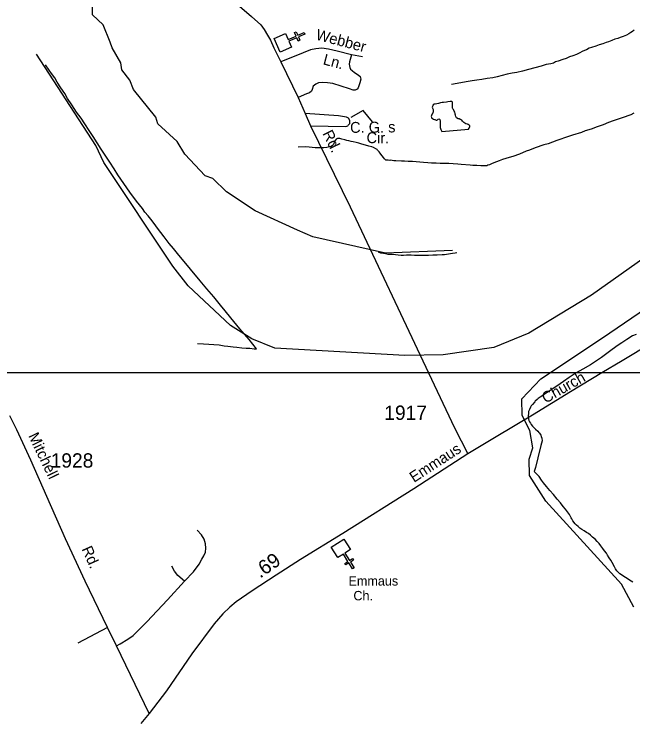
# Model space of a CAD drawing. Extents: x 2206922 to 2357709, y 510027 to 673830.
# Drawn here: x 2302239 to 2307632, y 564008 to 570183 of the extents above; entities that cross this region are included whole.
import ezdxf

# ---------------------------------------------------------------- set-up
doc = ezdxf.new("R2010")
doc.units = 0
for name, color, linetype in [('Exist Cultural Church CELL', 7, 'Continuous'), ('Exist Cultural Church with Cemetery Label', 7, 'Continuous'), ('Exist Hydrographic Misc Water Feature', 7, 'Continuous'), ('Exist Road Non-System Type 51', 7, 'Continuous'), ('Exist Road Non-System Type 51 Label', 7, 'Continuous'), ('Exist Road Secondary Mileage Hundredths English Label', 7, 'Continuous'), ('Exist Road Secondary Type 51 Attributed', 7, 'Continuous'), ('Exist Road Secondary Type 51 Label', 7, 'Continuous'), ('Exist Road Secondary Type 51 Number Label', 7, 'Continuous'), ('Map Preparation Inset Cut Line', 7, 'Continuous')]:
    doc.layers.add(name, color=color, linetype=linetype)

msp = doc.modelspace()

# ---------------------------------------------------------------- linework, layer by layer
at = {"layer": 'Exist Cultural Church CELL'}
for points in [[(2304603.9, 570014.8), (2304626.8, 569962.6), (2304696.6, 569993.1), (2304683.8, 570022.4), (2304698.4, 570028.8), (2304711.2, 569999.5), (2304766.3, 570023.6), (2304772.7, 570008.9), (2304717.6, 569984.8), (2304730.4, 569955.5), (2304715.8, 569949.1), (2304703, 569978.4), (2304633.2, 569947.9), (2304656.2, 569895.1), (2304558.6, 569852.5), (2304506.3, 569972.2)], [(2305170.6, 565517.6), (2305122.2, 565487.4), (2305162.4, 565422.7), (2305189.6, 565439.6), (2305198, 565426), (2305170.8, 565409.2), (2305202.5, 565358.1), (2305188.9, 565349.6), (2305157.2, 565400.7), (2305130, 565383.8), (2305121.6, 565397.4), (2305148.8, 565414.3), (2305108.6, 565479), (2305059.6, 565448.7), (2305003.4, 565539.1), (2305114.4, 565608)]]:
    msp.add_lwpolyline(points, close=True, dxfattribs=at)
at = {"layer": 'Exist Hydrographic Misc Water Feature'}
for points in [[(2306060.2, 568122.8), (2305477.1, 568099.3), (2304843, 568244.3), (2304709.1, 568301.2), (2304341.1, 568470.1), (2304089.1, 568633.9), (2303971.2, 568750.6), (2303904.1, 568774.1), (2303727.1, 568963.9), (2303659.1, 569072.7), (2303491.1, 569226.7), (2303474.1, 569285.1), (2303280.1, 569526.6), (2303246.1, 569607.3), (2303178, 569699.7), (2303169.2, 569758.4), (2303093.1, 569889.9), (2303076.1, 569938.4), (2303015, 570090.2), (2302923.1, 570178.3), (2302922.1, 570270.2)], [(2307643.4, 570043.9), (2307629.5, 570031.8), (2307615.3, 570023.8), (2307597.7, 570011.9), (2307577.8, 569999.5), (2307548.1, 569989.4), (2307522, 569978.7), (2307500.1, 569972.6), (2307476.3, 569964.5), (2307450.3, 569954.2), (2307420.1, 569943.8), (2307400.4, 569935.8), (2307370.7, 569925.2), (2307338.9, 569915), (2307309, 569904.5), (2307273.1, 569892.5), (2307251.2, 569886), (2307229.6, 569873.9), (2307209.5, 569865.5), (2307191.5, 569857.3), (2307169.6, 569845.2), (2307139.8, 569833), (2307109.7, 569820.5), (2307079.9, 569810.4), (2307050.4, 569797.9), (2307022.1, 569789.6), (2306982.3, 569775.3), (2306959, 569767), (2306940.7, 569756.8), (2306917.1, 569750.6), (2306876.9, 569744.1), (2306833.3, 569729.6), (2306779.3, 569715), (2306723.4, 569700.3), (2306669.4, 569688.1), (2306621.9, 569675.4), (2306580, 569668.7), (2306536.2, 569660.4), (2306494.1, 569648), (2306448.6, 569637.5), (2306410.7, 569628.9), (2306362.5, 569622.8), (2306314.7, 569614.2), (2306272.7, 569607.6), (2306232.9, 569603.4)], [(2308298.2, 568380.5), (2308090.2, 568286.9), (2307859.1, 568149.5), (2307272.1, 567735.3), (2306726.2, 567404.8), (2306419.1, 567277.6), (2305978.2, 567213.8), (2305645.2, 567210.2), (2304512.1, 567272.7), (2304311.1, 567353.2), (2304126.2, 567470.5), (2303756.1, 567816.5), (2303621.1, 567988.2), (2303020.1, 568889.4), (2302952, 569037.6), (2302435.1, 569833.7)], [(2304350.9, 567266.3), (2304288.2, 567349.5), (2304205.1, 567442.7), (2304128, 567535.9), (2304077.6, 567599), (2304037.2, 567648.9), (2303980.4, 567719.9), (2303919.9, 567789.4), (2303860.8, 567858.7), (2303775.9, 567961.6), (2303721.2, 568029), (2303674.9, 568084.6), (2303627.9, 568140), (2303591.8, 568185.5), (2303546.9, 568243), (2303488.1, 568318.4), (2303459.8, 568359.9), (2303431.3, 568395.9), (2303407.3, 568425.4), (2303378.3, 568459.3), (2303356.6, 568489), (2303330.4, 568522.5), (2303305.4, 568554.3), (2303248.6, 568631.8), (2303193.8, 568708.9), (2303141.5, 568784.6), (2303111, 568836.2), (2303074.3, 568893.6), (2303039.4, 568945.1), (2302997.4, 569006.6), (2302962.5, 569062.5), (2302928.1, 569116), (2302893.6, 569169.4), (2302854.6, 569227.2), (2302822, 569276.7), (2302783.5, 569330.3), (2302743.1, 569392), (2302704.1, 569449.4), (2302680.1, 569491.1), (2302647.1, 569540.7), (2302614.5, 569590.2), (2302592.8, 569630), (2302565.9, 569665.7), (2302543.8, 569695.3), (2302513, 569741.3)], [(2306232.9, 569603.4), (2306197, 569597.1), (2306051.4, 569569.5)], [(2306199.7, 569181), (2306205.2, 569191.1), (2306210.9, 569203.2), (2306211.1, 569207.3), (2306210.9, 569211.3), (2306206.8, 569217.2), (2306196.8, 569223.2), (2306190.8, 569224.9), (2306176.9, 569229), (2306166.9, 569234.6), (2306158.4, 569240.7), (2306152.7, 569246.5), (2306148.6, 569252.4), (2306142.9, 569258.5), (2306138.4, 569260.4), (2306130.1, 569264.5), (2306126.3, 569266.3), (2306118.5, 569270.3), (2306108.6, 569272.2), (2306096.3, 569280.1), (2306092.6, 569285.9), (2306087.9, 569291.9), (2306086.3, 569301.9), (2306082, 569311.8), (2306082.2, 569317.9), (2306079.9, 569329.6), (2306075.6, 569339.6), (2306069.9, 569353.4), (2306063.1, 569359.7), (2306059.4, 569365.5), (2306059.6, 569371.6), (2306059.2, 569379.3), (2306059, 569383.4), (2306059, 569393.5), (2306060.6, 569403.4), (2306060.8, 569407.5), (2306060.8, 569417.6), (2306051, 569421.5), (2306038.9, 569421.3), (2306020.9, 569419.2), (2306006.7, 569416.8), (2305980.9, 569414.7), (2305969, 569412.4), (2305956.9, 569410.2), (2305939.2, 569406.4), (2305923, 569401.9), (2305909.1, 569399.9), (2305899.1, 569397.8), (2305891.3, 569393.7), (2305887.4, 569385.8), (2305885.3, 569379.6), (2305883.5, 569373.3), (2305885.7, 569365.7), (2305889.8, 569359.9), (2305891.7, 569353.9), (2305891.7, 569345.8), (2305891.9, 569341.7), (2305891.9, 569333.6), (2305889.6, 569323.8), (2305888.2, 569319.5), (2305884.3, 569313.6), (2305875.9, 569299.5), (2305874.7, 569291.6), (2305876.1, 569285.6), (2305878.5, 569279.6), (2305882.7, 569275.7), (2305886.5, 569273.5), (2305894.7, 569269.9), (2305902.5, 569265.9), (2305906.6, 569264.1), (2305912.6, 569261.9), (2305918.7, 569260.2), (2305924.7, 569260.1), (2305928.8, 569261.9), (2305934.9, 569268.3), (2305940.7, 569272.3), (2305946.8, 569268.5), (2305950.7, 569264.3), (2305952.8, 569250.2), (2305952.6, 569246.6), (2305953.2, 569242.4), (2305953.2, 569232.3), (2305953, 569228.3), (2305953.4, 569218.5), (2305953, 569206.3), (2305953.4, 569198.6), (2305953.2, 569194.6), (2305959.5, 569178.6), (2305967.5, 569160.8), (2306199.7, 569181)], [(2307641.2, 569320.4), (2307613.3, 569306.4), (2307539.5, 569279.4), (2307462, 569252.5), (2307419.9, 569238.2), (2307374, 569219.9), (2307322.5, 569201.3), (2307268.4, 569180.7), (2307216.7, 569166.1), (2307183.3, 569153.7), (2307107.2, 569128.7), (2307069.9, 569118.5), (2306969.6, 569083.3), (2306930.5, 569066.9), (2306894.4, 569054.5), (2306856.4, 569044.4), (2306780.6, 569017.3), (2306730.7, 568998.8), (2306703.1, 568988.8), (2306643.4, 568964.2), (2306585.6, 568943.3), (2306554, 568935), (2306496, 568916.6), (2306480.2, 568910.4), (2306466.2, 568906.1), (2306444.1, 568898), (2306406.6, 568881.4), (2306394.3, 568877.5), (2306382.6, 568871.2), (2306368.8, 568867.2), (2306358.8, 568863), (2306346.5, 568860.8), (2306306.9, 568862.4), (2306272.7, 568864.3), (2306236.4, 568865.6), (2306214.6, 568867.3), (2306136.7, 568874.6), (2306106.4, 568876.3), (2306066.6, 568879.8), (2306028.6, 568881.5), (2305988.7, 568881.1), (2305952.8, 568882.4), (2305916.9, 568884.1), (2305878.5, 568885.9), (2305844.7, 568889.3), (2305806.6, 568891), (2305776.6, 568894.7), (2305744.7, 568896.3), (2305710.8, 568899.8), (2305674.5, 568899.5), (2305640.9, 568901.4)], [(2305640.9, 568901.4), (2305614.9, 568902.9), (2305566.7, 568904.4), (2305548.6, 568906.3), (2305518.7, 568910), (2305512.7, 568907.7), (2305500.8, 568909.9), (2305484.4, 568911.5), (2305478.5, 568911.6), (2305468.7, 568923.3), (2305458.4, 568933.3), (2305446.1, 568949.4), (2305436, 568963), (2305430.1, 568970.8), (2305419.8, 568984.9), (2305407.5, 568998.5), (2305403.6, 569002.8), (2305391.8, 569010.7), (2305371.7, 569020.1), (2305355.7, 569026.2), (2305331.5, 569033.9), (2305301.3, 569041.7), (2305269.3, 569051.4), (2305242.9, 569059), (2305219.3, 569064.6), (2305192.9, 569072.2), (2305177.1, 569074.2), (2305156.8, 569080.1), (2305139.3, 569081.9), (2305122.7, 569087.7), (2305094.8, 569095.5), (2305087, 569097.1), (2305078.8, 569099.1), (2305065.1, 569100.8), (2305058.8, 569098.9), (2305053, 569096.9), (2305045, 569092.8), (2305037.4, 569082.6), (2305029, 569068.5), (2305025.3, 569056.5), (2305023.3, 569046.6), (2305015.5, 569038.5), (2305003.6, 569030.1), (2304987.6, 569026.1), (2304963.6, 569022), (2304939.8, 569019.5), (2304897.8, 569017.3), (2304864, 569018.8), (2304811.7, 569024.2), (2304776, 569025.9), (2304713.9, 569023.1)], [(2306099.2, 568102.4), (2306083.2, 568100.4), (2306061.3, 568096.4), (2305989.1, 568087.4), (2305969.2, 568085.1), (2305927.1, 568082.9), (2305911.4, 568082.4), (2305887.6, 568082.4), (2305851.5, 568080.1), (2305829.3, 568079.8), (2305801.7, 568081.6), (2305789.1, 568081.4), (2305773.4, 568080.9), (2305759.4, 568081), (2305729.5, 568080.6), (2305699.3, 568082.3), (2305683.5, 568082.3), (2305659.1, 568081.9), (2305633.3, 568081.7), (2305613.2, 568081.5), (2305587.2, 568083), (2305563.2, 568085), (2305533.2, 568088.7), (2305499.6, 568090.1), (2305479.3, 568094), (2305457.4, 568097.7), (2305435.4, 568101.4), (2305415.1, 568109.3)], [(2307642.2, 565016.8), (2307532.1, 565215.8), (2306875.1, 565940.7), (2306731.2, 566164.6), (2306729.1, 566305.7), (2306761.1, 566405.4), (2306735.3, 566555.3), (2306667.2, 566687.1), (2306665.1, 566831.4), (2306830.2, 567005.4), (2307367.2, 567361.8), (2307814.2, 567668.6)], [(2307661.9, 567391.9), (2307627.8, 567381.6), (2307580.3, 567349), (2307536.6, 567318.7), (2307494.8, 567292.2), (2307429.4, 567243.2), (2307358, 567190.7), (2307316.4, 567162.1), (2307263.1, 567127.6), (2307195.4, 567089.1), (2307139.6, 567058.5), (2307076.5, 567017.8), (2307028.5, 566983.2), (2306970.9, 566942.8), (2306937.4, 566920.3), (2306885.6, 566887.9), (2306860.1, 566869.5), (2306838.2, 566855.4), (2306824, 566845.3), (2306808.1, 566833.1), (2306798.2, 566824.9), (2306782.2, 566810.6), (2306776.5, 566804.6), (2306757.2, 566782.4), (2306747.1, 566770.5), (2306739.2, 566758.3), (2306731.6, 566738.4), (2306723.4, 566720.1), (2306721.7, 566700.1), (2306719.9, 566686.2), (2306719.9, 566674), (2306722.1, 566658.3), (2306726.6, 566642.2), (2306732.2, 566630.4), (2306738.7, 566618.5), (2306746.5, 566606.4), (2306758.6, 566592.7), (2306770.9, 566578.7), (2306785.1, 566566.9), (2306803.3, 566549.2), (2306813.6, 566539.1), (2306817.7, 566533.2), (2306829.6, 566515.2), (2306833.5, 566503.2), (2306838, 566489.6), (2306840.4, 566465.3), (2306830.8, 566425.4), (2306803.7, 566317.1), (2306782.6, 566233.1), (2306773, 566198.9)], [(2303837.1, 567312.8), (2303890.8, 567309.2), (2304026.7, 567300.9), (2304071, 567293.5), (2304102.6, 567289.5), (2304146.9, 567284), (2304178.9, 567280.4), (2304224.8, 567274.7), (2304262.7, 567273.5), (2304294.7, 567271.5), (2304330.8, 567268.1), (2304350.9, 567266.3)], [(2307633.2, 565234.8), (2307619, 565242.6), (2307518.1, 565307.3), (2307506, 565319.3), (2307493.9, 565333.3), (2307482.1, 565350.8), (2307471.6, 565367), (2307450.9, 565404.6), (2307440.6, 565424.4), (2307426.9, 565444.3), (2307412.7, 565468.3), (2307402.5, 565486.1), (2307386.1, 565508), (2307371.9, 565527.6), (2307353.9, 565551.4), (2307337.7, 565571.3), (2307321.5, 565589.2), (2307303.3, 565606.9), (2307280.9, 565626.8), (2307262.7, 565644.6), (2307244.6, 565656.3), (2307226.8, 565666.3), (2307206.5, 565679.8), (2307186.2, 565693.4), (2307170.2, 565703.6), (2307154.2, 565717.3), (2307142.1, 565729.3), (2307130, 565740.9), (2307109.5, 565768.6), (2307099.4, 565784.8), (2307093.5, 565794.6), (2307087.1, 565810.6), (2307081, 565822.4), (2307046.5, 565870.2), (2307024.2, 565893.9), (2307001.8, 565923.6), (2306973.7, 565957), (2306941.3, 565996.8), (2306908.9, 566032.4), (2306878.4, 566068.3), (2306854, 566097.9), (2306835.7, 566123.7), (2306815.6, 566153.5), (2306773, 566198.9)]]:
    msp.add_lwpolyline(points, dxfattribs=at)
at = {"layer": 'Exist Road Non-System Type 51'}
for p, q in [((2305274.9, 569810.8), (2305179, 569829.7)), ((2303053.8, 564837.5), (2302794.5, 564702.7))]:
    msp.add_line(p, q, dxfattribs=at)
for points in [[(2305179, 569829.7), (2305054.6, 569862.3), (2304980.5, 569879.5), (2304920.4, 569886.9), (2304868.4, 569882.4), (2304822.6, 569872), (2304758.8, 569845.2), (2304563.1, 569769)], [(2305179, 569829.7), (2305161.5, 569767.6), (2305159.1, 569747.4), (2305164, 569719.7), (2305170.2, 569703.8), (2305184.2, 569693.9), (2305206.6, 569676.2), (2305238.6, 569654.5), (2305254.6, 569639.2), (2305261.2, 569616.8), (2305253.5, 569584.7), (2305238, 569542.5), (2305230.1, 569528.5), (2305212.2, 569522.2), (2305194.2, 569522.1), (2305162, 569531.8), (2305017.7, 569578.2), (2304971.6, 569585.7), (2304925.6, 569589.1), (2304891.6, 569584.9), (2304869.8, 569574.6), (2304845.9, 569556.2), (2304838.3, 569528.3), (2304830.5, 569512.2), (2304814.7, 569498), (2304788.8, 569489.7), (2304713.8, 569457.7)], [(2304823, 569210.2), (2305131.6, 569205.5), (2305147.6, 569209.7), (2305151.5, 569215.7), (2305165.3, 569231.9), (2305165.1, 569255.9), (2305152.9, 569275.8), (2305136.7, 569285.5), (2305066.6, 569296.9), (2304775.2, 569317.8)], [(2303723.9, 565243.3), (2303801.9, 565322.3), (2303853.1, 565390.6), (2303875.3, 565433.2), (2303894, 565464), (2303907.7, 565494.7), (2303909.4, 565528.8), (2303907.7, 565566.4), (2303895.7, 565607.4), (2303871.9, 565644.9), (2303834.3, 565687.6)], [(2303723.9, 565243.3), (2303667.1, 565291.6), (2303636.4, 565329.1), (2303612.5, 565373.5)], [(2303131, 564677.9), (2303162.2, 564697.5), (2303230.4, 564736.8), (2303276.5, 564769.2), (2303395.9, 564888.7), (2303575, 565079.9), (2303723.9, 565243.3)]]:
    msp.add_lwpolyline(points, dxfattribs=at)
at = {"layer": 'Exist Road Non-System Type 51 Label'}
msp.add_lwpolyline([(2305361.7, 569246), (2305281.6, 569343.6), (2305175.4, 569282.9)], dxfattribs=at)
at = {"layer": 'Exist Road Secondary Type 51 Attributed'}
for points in [[(2304081.5, 570361.8), (2304308.1, 570164), (2304390.5, 570089.2), (2304418.6, 570048.9), (2304447.1, 570000), (2304473.2, 569955.6), (2304502.6, 569890.4), (2304563.1, 569769), (2304713.8, 569457.7), (2304775.2, 569317.8), (2304823, 569210.2), (2305169.1, 568504.4), (2305851.6, 567057.4), (2306076.9, 566579.8), (2306192.9, 566352.7)], [(2309145.1, 568582.9), (2309053.4, 568475.1), (2308823.6, 568245.8), (2308615.5, 568032.4), (2308451.7, 567865.1), (2308325.5, 567737.1), (2308178.7, 567592), (2308096.8, 567523.7), (2308025.2, 567469.1), (2307919.4, 567395.7), (2307794.9, 567315.5), (2307539, 567163.6), (2307362.8, 567057.4), (2307088.6, 566892.1), (2306757.6, 566689), (2306442, 566501.2), (2306192.9, 566352.7)], [(2303415.5, 564089.8), (2303131, 564677.9), (2303053.8, 564837.5), (2302859.3, 565242.1), (2302687, 565610.8), (2302523.2, 565981.2), (2302383.3, 566297), (2302263.9, 566559.9), (2302202.5, 566682.8)], [(2306192.9, 566352.7), (2305722.1, 566047.8), (2305104.5, 565658.6), (2304736, 565429.8), (2304522.7, 565295), (2304314.6, 565158.4), (2304173, 565062.8), (2304118.4, 565015), (2304058.7, 564958.7), (2303983.6, 564869.9), (2303787.4, 564608.8), (2303567.4, 564285.4), (2303415.5, 564089.8)], [(2303415.5, 564089.8), (2303342, 564002.9)]]:
    msp.add_lwpolyline(points, dxfattribs=at)
at = {"layer": 'Map Preparation Inset Cut Line'}
for p, q in [((2305851.6, 567057.4), (2301953, 567057.4)), ((2307362.8, 567057.4), (2305851.6, 567057.4)), ((2309689.9, 567057.4), (2307362.8, 567057.4))]:
    msp.add_line(p, q, dxfattribs=at)

# ---------------------------------------------------------------- texts
at = {"layer": 'Exist Cultural Church with Cemetery Label'}
for s, p in [('Emmaus', (2305153.8, 565203.8)), ('Ch.', (2305196.5, 565075.1))]:
    msp.add_text(s, height=82.02, dxfattribs=at).set_placement(p)
at = {"layer": 'Exist Road Non-System Type 51 Label'}
for s, rotation, p in [('Webber', 345.31603, (2304861.8, 569963.6)), ('Ln.', 345.31603, (2304925.7, 569747)), ('C. G. s', 0.65331, (2305168, 569148.7)), ('Cir.', 358.97057, (2305310.2, 569060.3))]:
    msp.add_text(s, height=95, rotation=rotation, dxfattribs=at).set_placement(p)
at = {"layer": 'Exist Road Secondary Mileage Hundredths English Label'}
msp.add_text('.69', height=125, rotation=34.72847, dxfattribs=at).set_placement((2304383.3, 565263.5))
at = {"layer": 'Exist Road Secondary Type 51 Label'}
for s, rotation, p in [('Rd.', 296.1268, (2304924.7, 569145)), ('Church', 29.62693, (2306872.2, 566788.6)), ('Mitchell', 295.68916, (2302359.7, 566509.9)), ('Emmaus', 33.03502, (2305724.5, 566098.2)), ('Rd.', 294.03512, (2302825.4, 565523.2))]:
    msp.add_text(s, height=95, rotation=rotation, dxfattribs=at).set_placement(p)
at = {"layer": 'Exist Road Secondary Type 51 Number Label'}
for s, p in [('1917', (2305465.8, 566648.1)), ('1928', (2302557.7, 566231.6))]:
    msp.add_text(s, height=125, dxfattribs=at).set_placement(p)

doc.saveas('drawing.dxf')
